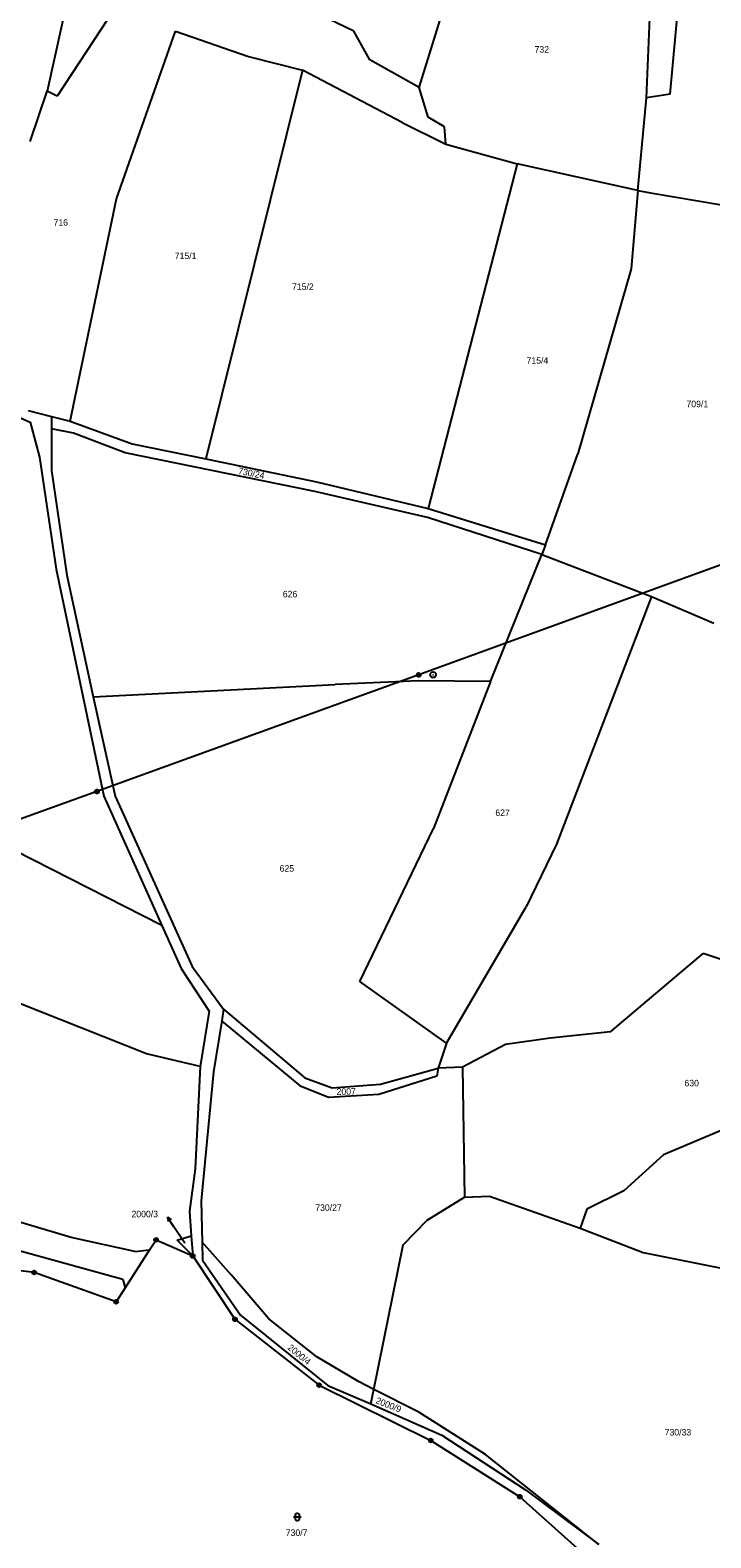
# Model space of a CAD drawing. Extents: x -795483 to -789093, y -1112258 to -1108741.
# Drawn here: x -790237.4 to -790059, y -1110584.2 to -1110189.2 of the extents above; entities that cross this region are included whole.
import ezdxf

# ---------------------------------------------------------------- set-up
doc = ezdxf.new("R2010")
doc.units = 0
for name, color, linetype in [('Komunikace', 7, 'Continuous'), ('Vrstva 1', 7, 'Continuous'), ('Vrstva 12', 7, 'Continuous'), ('Vrstva 14', 7, 'Continuous'), ('Vrstva 16', 7, 'Continuous'), ('Vrstva 23', 7, 'Continuous'), ('Vrstva 26', 7, 'Continuous'), ('Vrstva 28', 7, 'Continuous')]:
    doc.layers.add(name, color=color, linetype=linetype)

msp = doc.modelspace()

# ---------------------------------------------------------------- linework, layer by layer
at = {"layer": 'Komunikace'}
msp.add_line((-790196.9, -1110507), (-790199.73, -1110502.71), dxfattribs=at)
at = {"layer": 'Vrstva 1'}
for p, q in [((-790211.9, -1110109.02), (-790232.94, -1110205.25)), ((-790069.68, -1110205.97), (-790064.48, -1110149.55)), ((-790135.43, -1110204.27), (-790120.01, -1110154.19)), ((-790152.56, -1110189.52), (-790191.27, -1110170.86)), ((-790211.52, -1110177.92), (-790230.31, -1110206.48)), ((-790075.85, -1110206.96), (-790075.01, -1110186.04)), ((-790214.75, -1110233.45), (-790199.28, -1110189.52)), ((-790199.28, -1110189.52), (-790180.17, -1110196.17)), ((-790148.4, -1110197), (-790152.56, -1110189.52)), ((-790180.17, -1110196.17), (-790166.07, -1110199.68)), ((-790135.43, -1110204.27), (-790148.4, -1110197)), ((-790166.07, -1110199.68), (-790191.34, -1110301.51)), ((-790139.91, -1110213.39), (-790166.07, -1110199.68)), ((-790237.41, -1110218.36), (-790232.94, -1110205.25)), ((-790230.31, -1110206.48), (-790232.94, -1110205.25)), ((-790133.14, -1110212.06), (-790135.43, -1110204.27)), ((-790069.68, -1110205.97), (-790075.85, -1110206.96)), ((-790078.18, -1110231.21), (-790075.85, -1110206.96)), ((-790139.91, -1110213.39), (-790128.49, -1110219.1)), ((-790128.78, -1110214.55), (-790133.14, -1110212.06)), ((-790128.49, -1110219.1), (-790128.78, -1110214.55)), ((-790128.49, -1110219.1), (-790109.74, -1110224.26)), ((-790109.74, -1110224.26), (-790133.1, -1110314.49)), ((-790078.18, -1110231.21), (-790109.74, -1110224.26)), ((-790226.95, -1110291.65), (-790214.75, -1110233.45)), ((-790078.18, -1110231.21), (-790079.94, -1110251.78)), ((-790078.18, -1110231.21), (-790074.81, -1110231.88)), ((-790074.81, -1110231.88), (-790048.65, -1110236.24)), ((-790079.94, -1110251.78), (-790093.85, -1110300.17)), ((-790254.39, -1110284.53), (-790237.4, -1110291.89)), ((-790237.96, -1110288.84), (-790231.84, -1110290.4)), ((-790237.4, -1110291.89), (-790234.98, -1110301.08)), ((-790231.84, -1110290.4), (-790231.84, -1110293.62)), ((-790231.84, -1110290.4), (-790226.95, -1110291.65)), ((-790226.95, -1110291.65), (-790210.65, -1110297.57)), ((-790231.84, -1110293.62), (-790231.84, -1110304.55)), ((-790226.02, -1110294.76), (-790231.84, -1110293.62)), ((-790212.47, -1110299.95), (-790226.02, -1110294.76)), ((-790162.84, -1110310.12), (-790212.47, -1110299.95)), ((-790210.65, -1110297.57), (-790191.34, -1110301.51)), ((-790102.39, -1110324.05), (-790093.85, -1110300.17)), ((-790234.98, -1110301.08), (-790230.57, -1110330.42)), ((-790231.84, -1110304.55), (-790227.82, -1110331.97)), ((-790191.34, -1110301.51), (-790162.32, -1110307.52)), ((-790162.32, -1110307.52), (-790133.1, -1110314.49)), ((-790133.31, -1110316.87), (-790162.84, -1110310.12)), ((-790133.1, -1110314.49), (-790102.39, -1110324.05)), ((-790103.28, -1110326.55), (-790133.31, -1110316.87)), ((-790102.39, -1110324.05), (-790103.28, -1110326.55)), ((-790116.74, -1110359.82), (-790103.28, -1110326.55)), ((-790103.28, -1110326.55), (-790074.54, -1110337.55)), ((-790230.57, -1110330.42), (-790218.11, -1110389.87)), ((-790227.82, -1110331.97), (-790220.89, -1110363.86)), ((-790074.54, -1110337.55), (-790099.5, -1110402.47)), ((-790074.54, -1110337.55), (-790058.2, -1110344.57)), ((-790202.9, -1110423.77), (-790333.15, -1110357.65)), ((-790135.63, -1110359.67), (-790157.48, -1110360.64)), ((-790116.74, -1110359.82), (-790135.63, -1110359.67)), ((-790116.74, -1110359.82), (-790131.68, -1110398.32)), ((-790220.89, -1110363.86), (-790157.48, -1110360.64)), ((-790220.89, -1110363.86), (-790215.16, -1110389.89)), ((-790218.11, -1110389.87), (-790202.9, -1110423.77)), ((-790215.16, -1110389.89), (-790194.91, -1110434.48)), ((-790150.99, -1110438.4), (-790131.68, -1110398.32)), ((-790099.5, -1110402.47), (-790107.39, -1110418.88)), ((-790128.31, -1110454.62), (-790107.39, -1110418.88)), ((-790202.9, -1110423.77), (-790197.79, -1110435.04)), ((-790085.3, -1110451.63), (-790061, -1110431.07)), ((-790052.9, -1110433.77), (-790061, -1110431.07)), ((-790197.79, -1110435.04), (-790190.51, -1110446.17)), ((-790194.91, -1110434.48), (-790186.74, -1110445.7)), ((-790128.31, -1110454.62), (-790150.99, -1110438.4)), ((-790206.95, -1110457.42), (-790248.27, -1110441.01)), ((-790190.51, -1110446.17), (-790192.81, -1110460.74)), ((-790186.74, -1110445.7), (-790187.14, -1110448.75)), ((-790186.74, -1110445.7), (-790165.38, -1110463.63)), ((-790187.14, -1110448.75), (-790189.35, -1110462.09)), ((-790166.34, -1110465.93), (-790187.14, -1110448.75)), ((-790128.31, -1110454.62), (-790130.49, -1110461.14)), ((-790112.86, -1110454.95), (-790124.13, -1110460.87)), ((-790101.13, -1110453.24), (-790112.86, -1110454.95)), ((-790085.3, -1110451.63), (-790101.13, -1110453.24)), ((-790192.81, -1110460.74), (-790206.95, -1110457.42)), ((-790192.81, -1110460.74), (-790194.14, -1110487.49)), ((-790189.35, -1110462.09), (-790192.6, -1110495.93)), ((-790145.63, -1110465.35), (-790130.49, -1110461.14)), ((-790130.49, -1110461.14), (-790130.87, -1110463.24)), ((-790124.13, -1110460.87), (-790130.49, -1110461.14)), ((-790124.13, -1110460.87), (-790123.58, -1110494.97)), ((-790159.25, -1110468.81), (-790166.34, -1110465.93)), ((-790165.38, -1110463.63), (-790158.29, -1110466.31)), ((-790158.29, -1110466.31), (-790145.63, -1110465.35)), ((-790130.87, -1110463.24), (-790146.02, -1110468.04)), ((-790146.02, -1110468.04), (-790159.25, -1110468.81)), ((-790052.96, -1110476.05), (-790071.46, -1110483.82)), ((-790071.46, -1110483.82), (-790081.82, -1110493.31)), ((-790194.14, -1110487.49), (-790195.67, -1110498.62)), ((-790081.82, -1110493.31), (-790091.5, -1110498.1)), ((-790226.67, -1110505.53), (-790257.21, -1110496.4)), ((-790192.6, -1110495.93), (-790192.34, -1110506.73)), ((-790133.35, -1110500.92), (-790123.58, -1110494.97)), ((-790123.58, -1110494.97), (-790117.05, -1110494.64)), ((-790117.05, -1110494.64), (-790093.27, -1110503.08)), ((-790091.5, -1110498.1), (-790093.27, -1110503.08)), ((-790213.09, -1110516.49), (-790264.71, -1110502.3)), ((-790195.67, -1110498.62), (-790195.2, -1110505.02)), ((-790139.68, -1110507.44), (-790133.35, -1110500.92)), ((-790209.94, -1110509.12), (-790226.67, -1110505.53)), ((-790206.11, -1110508.76), (-790204.4, -1110506.1)), ((-790204.4, -1110506.1), (-790194.81, -1110510.33)), ((-790198.88, -1110506.17), (-790195.2, -1110505.02)), ((-790194.81, -1110510.33), (-790198.88, -1110506.17)), ((-790195.2, -1110505.02), (-790194.81, -1110510.33)), ((-790093.27, -1110503.08), (-790076.78, -1110509.41)), ((-790206.11, -1110508.76), (-790212.51, -1110518.69)), ((-790209.94, -1110509.12), (-790206.11, -1110508.76)), ((-790192.34, -1110506.73), (-790192.22, -1110511.47)), ((-790184.72, -1110515.24), (-790192.34, -1110506.73)), ((-790147.35, -1110545.28), (-790139.68, -1110507.44)), ((-790076.78, -1110509.41), (-790053.58, -1110514.01)), ((-790236.36, -1110514.67), (-790262.26, -1110511.51)), ((-790194.81, -1110510.33), (-790183.73, -1110526.92)), ((-790192.22, -1110511.47), (-790182.25, -1110525.85)), ((-790214.86, -1110522.34), (-790236.36, -1110514.67)), ((-790213.09, -1110516.49), (-790212.51, -1110518.69)), ((-790174.85, -1110526.76), (-790184.72, -1110515.24)), ((-790212.51, -1110518.69), (-790214.86, -1110522.34)), ((-790182.25, -1110525.85), (-790159.43, -1110544.26)), ((-790183.73, -1110526.92), (-790161.65, -1110544.19)), ((-790162.29, -1110536.76), (-790174.85, -1110526.76)), ((-790151.36, -1110543.24), (-790162.29, -1110536.76)), ((-790161.65, -1110544.19), (-790132.39, -1110558.68)), ((-790159.43, -1110544.26), (-790148.12, -1110549.06)), ((-790147.35, -1110545.28), (-790151.36, -1110543.24)), ((-790148.12, -1110549.06), (-790147.35, -1110545.28)), ((-790135.58, -1110551.26), (-790147.35, -1110545.28)), ((-790148.12, -1110549.06), (-790129.56, -1110557.26)), ((-790118.1, -1110562.35), (-790135.58, -1110551.26)), ((-790129.56, -1110557.26), (-790107.56, -1110571.6)), ((-790132.39, -1110558.68), (-790109.06, -1110573.39)), ((-790088.41, -1110585.94), (-790118.1, -1110562.35)), ((-790109.06, -1110573.39), (-790089.84, -1110590.63)), ((-790107.56, -1110571.6), (-790088.41, -1110585.94))]:
    msp.add_line(p, q, dxfattribs=at)
at = {"layer": 'Vrstva 12'}
for p, q in [((-790052.98, -1110328.07), (-790135.56, -1110358.12)), ((-790135.56, -1110358.12), (-790219.92, -1110388.67)), ((-790219.92, -1110388.67), (-790293.63, -1110415.3))]:
    msp.add_line(p, q, dxfattribs=at)
at = {"layer": 'Vrstva 16'}
for p, q in [((-790199.73, -1110502.71), (-790201.38, -1110500.2)), ((-790201.38, -1110500.2), (-790201.25, -1110501.31)), ((-790201.38, -1110500.2), (-790200.41, -1110500.76))]:
    msp.add_line(p, q, dxfattribs=at)
at = {"layer": 'Vrstva 23'}
for p, q in [((-790168.4, -1110578.69), (-790166.4, -1110578.69)), ((-790167.9, -1110578.09), (-790167.8, -1110577.89)), ((-790167.9, -1110579.29), (-790167.9, -1110578.09)), ((-790167.8, -1110579.49), (-790167.9, -1110579.29)), ((-790167.8, -1110577.89), (-790167.7, -1110577.79)), ((-790167.7, -1110579.59), (-790167.8, -1110579.49)), ((-790167.7, -1110577.79), (-790167.5, -1110577.69)), ((-790167.5, -1110579.69), (-790167.7, -1110579.59)), ((-790167.5, -1110577.69), (-790167.3, -1110577.69)), ((-790167.3, -1110579.69), (-790167.5, -1110579.69)), ((-790167.3, -1110577.69), (-790167.1, -1110577.79)), ((-790167.1, -1110579.59), (-790167.3, -1110579.69)), ((-790167.1, -1110577.79), (-790167, -1110577.89)), ((-790167, -1110579.49), (-790167.1, -1110579.59)), ((-790167, -1110577.89), (-790166.9, -1110578.09)), ((-790166.9, -1110579.29), (-790167, -1110579.49)), ((-790166.9, -1110578.09), (-790166.9, -1110579.29))]:
    msp.add_line(p, q, dxfattribs=at)
at = {"layer": 'Vrstva 26'}
for p, q in [((-790136.06, -1110358.02), (-790135.96, -1110357.82)), ((-790136.06, -1110358.22), (-790136.06, -1110358.02)), ((-790135.96, -1110358.42), (-790136.06, -1110358.22)), ((-790135.96, -1110357.82), (-790135.86, -1110357.72)), ((-790135.86, -1110358.52), (-790135.96, -1110358.42)), ((-790135.86, -1110357.72), (-790135.66, -1110357.62)), ((-790135.86, -1110357.92), (-790135.86, -1110358.32)), ((-790135.86, -1110358.32), (-790135.66, -1110358.42)), ((-790135.66, -1110358.62), (-790135.86, -1110358.52)), ((-790135.66, -1110357.62), (-790135.46, -1110357.62)), ((-790135.66, -1110358.42), (-790135.66, -1110357.82)), ((-790135.66, -1110357.82), (-790135.46, -1110357.82)), ((-790135.46, -1110358.62), (-790135.66, -1110358.62)), ((-790135.46, -1110357.62), (-790135.26, -1110357.72)), ((-790135.46, -1110357.82), (-790135.46, -1110358.42)), ((-790135.46, -1110358.42), (-790135.26, -1110358.32)), ((-790135.26, -1110358.52), (-790135.46, -1110358.62)), ((-790135.26, -1110357.72), (-790135.16, -1110357.82)), ((-790135.26, -1110358.32), (-790135.26, -1110357.92)), ((-790135.16, -1110358.42), (-790135.26, -1110358.52)), ((-790135.16, -1110357.82), (-790135.06, -1110358.02)), ((-790135.06, -1110358.22), (-790135.16, -1110358.42)), ((-790135.06, -1110358.02), (-790135.06, -1110358.22)), ((-790220.42, -1110388.57), (-790220.32, -1110388.37)), ((-790220.42, -1110388.77), (-790220.42, -1110388.57)), ((-790220.32, -1110388.97), (-790220.42, -1110388.77)), ((-790220.32, -1110388.37), (-790220.22, -1110388.27)), ((-790220.22, -1110389.07), (-790220.32, -1110388.97)), ((-790220.22, -1110388.27), (-790220.02, -1110388.17)), ((-790220.22, -1110388.47), (-790220.22, -1110388.87)), ((-790220.22, -1110388.87), (-790220.02, -1110388.97)), ((-790220.02, -1110389.17), (-790220.22, -1110389.07)), ((-790220.02, -1110388.17), (-790219.82, -1110388.17)), ((-790220.02, -1110388.97), (-790220.02, -1110388.37)), ((-790220.02, -1110388.37), (-790219.82, -1110388.37)), ((-790219.82, -1110389.17), (-790220.02, -1110389.17)), ((-790219.82, -1110388.17), (-790219.62, -1110388.27)), ((-790219.82, -1110388.37), (-790219.82, -1110388.97)), ((-790219.82, -1110388.97), (-790219.62, -1110388.87)), ((-790219.62, -1110389.07), (-790219.82, -1110389.17)), ((-790219.62, -1110388.27), (-790219.52, -1110388.37)), ((-790219.62, -1110388.87), (-790219.62, -1110388.47)), ((-790219.52, -1110388.97), (-790219.62, -1110389.07)), ((-790219.52, -1110388.37), (-790219.42, -1110388.57)), ((-790219.42, -1110388.77), (-790219.52, -1110388.97)), ((-790219.42, -1110388.57), (-790219.42, -1110388.77))]:
    msp.add_line(p, q, dxfattribs=at)
at = {"layer": 'Vrstva 28'}
for centre, radius in [((-790131.82, -1110358.07), 0.75), ((-790131.82, -1110358.07), 0.01), ((-790204.4, -1110506.1), 0.5), ((-790204.4, -1110506.1), 0.01), ((-790194.81, -1110510.33), 0.5), ((-790236.36, -1110514.67), 0.5), ((-790194.81, -1110510.33), 0.01), ((-790236.36, -1110514.67), 0.01), ((-790214.86, -1110522.34), 0.5), ((-790214.86, -1110522.34), 0.01), ((-790183.73, -1110526.92), 0.5), ((-790183.73, -1110526.92), 0.01), ((-790161.65, -1110544.19), 0.5), ((-790161.65, -1110544.19), 0.01), ((-790132.39, -1110558.68), 0.5), ((-790132.39, -1110558.68), 0.01), ((-790109.06, -1110573.39), 0.5), ((-790109.06, -1110573.39), 0.01)]:
    msp.add_circle(centre, radius, dxfattribs=at)

# ---------------------------------------------------------------- texts
at = {"layer": 'Vrstva 14'}
for s, height, p in [('732', 1.7, (-790105.22, -1110195.12)), ('716', 1.7, (-790231.28, -1110240.46)), ('715/1', 1.7, (-790199.51, -1110249.18)), ('715/2', 1.7, (-790168.78, -1110257.28)), ('715/4', 1.7, (-790107.31, -1110276.6)), ('709/1', 1.7, (-790065.41, -1110288)), ('626', 1.7, (-790171.19, -1110337.8)), ('627', 1.7, (-790115.49, -1110395.08)), ('625', 1.7, (-790172.03, -1110409.66)), ('630', 1.7, (-790065.94, -1110465.9)), ('730/27', 1.7, (-790162.69, -1110498.53)), ('2000/3', 0.1, (-790196.9, -1110507)), ('730/33', 1.7, (-790071.12, -1110557.36)), ('730/7', 1.7, (-790170.42, -1110583.67))]:
    msp.add_text(s, height=height, dxfattribs=at).set_placement(p)
for s, rotation, p in [('730/24', 348.8123, (-790183, -1110305.46)), ('2007', 1.1147, (-790157.09, -1110468.15)), ('2000/4', 320.5928, (-790170.1, -1110534.6)), ('2000/9', 338.471, (-790147, -1110548.85))]:
    msp.add_text(s, height=1.7, rotation=rotation, dxfattribs=at).set_placement(p)
at = {"layer": 'Vrstva 16'}
msp.add_text('2000/3', height=1.7, dxfattribs=at).set_placement((-790210.85, -1110500.2))

doc.saveas('drawing.dxf')
